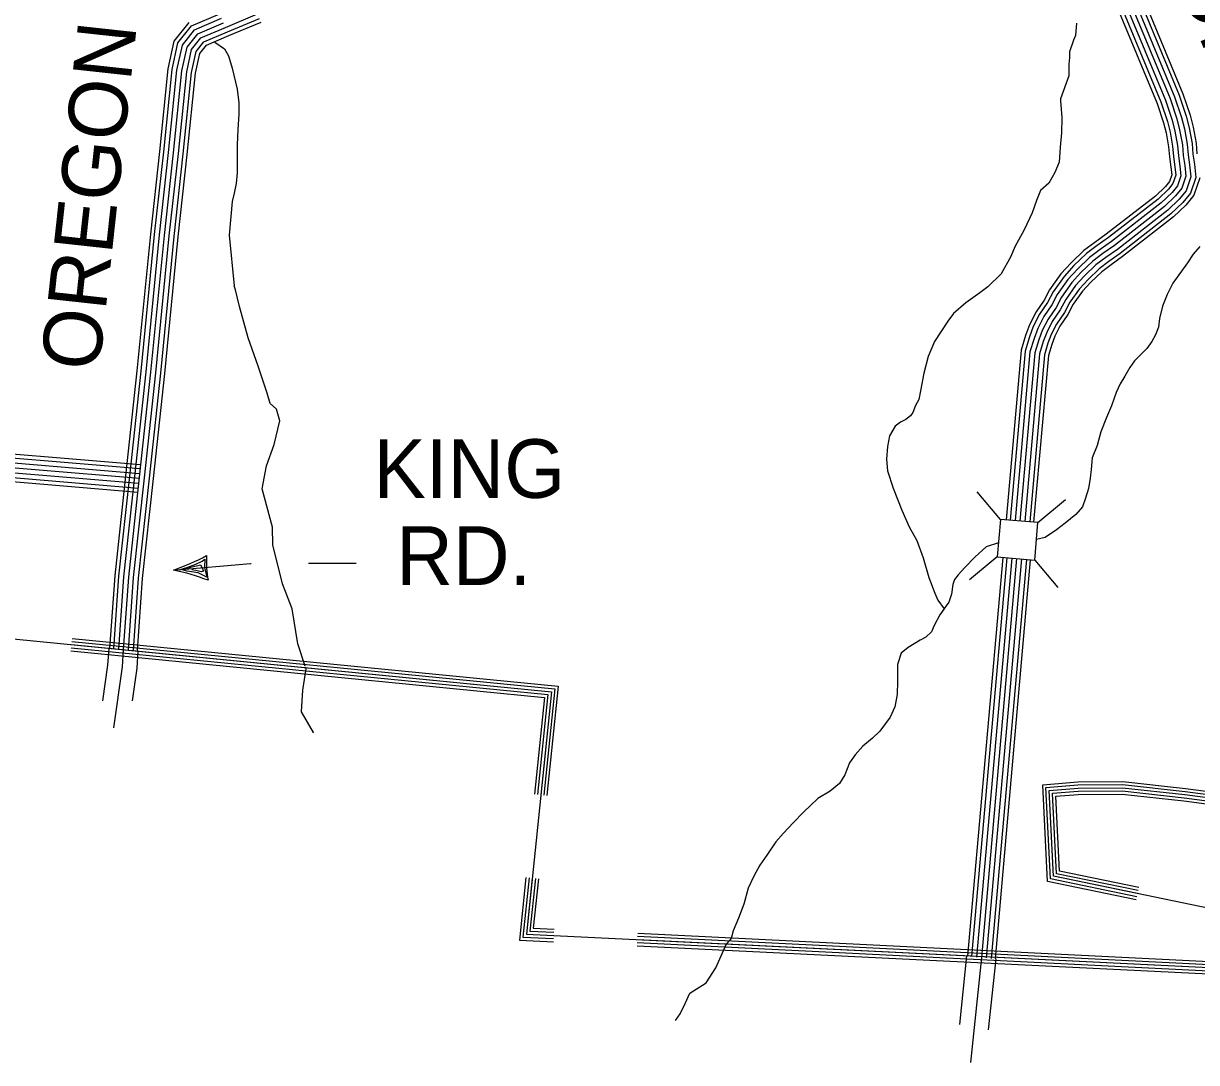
# Model space of a CAD drawing. Extents: x 1788175 to 1969470, y 584502 to 738744.
# Drawn here: x 1910133 to 1917533, y 590608 to 597166 of the extents above; entities that cross this region are included whole.
import ezdxf

# ---------------------------------------------------------------- set-up
doc = ezdxf.new("R2010")
doc.units = 0
for name, color, linetype in [('DESIGN - ROW - Right-of-Way and Easement Labels', 7, 'Continuous'), ('DESIGN - TRANSPORTATION - Text', 7, 'Continuous'), ('SURVEY - CONTOURS - Index with Text', 7, 'Continuous'), ('SURVEY - DRAINAGE - Natural Features', 7, 'Continuous'), ('SURVEY - DRAINAGE - Storm Sewer', 7, 'Continuous'), ('SURVEY - TRANSPORTATION - Roads', 7, 'Continuous')]:
    doc.layers.add(name, color=color, linetype=linetype)

msp = doc.modelspace()

# ---------------------------------------------------------------- linework, layer by layer
at = {"layer": 'DESIGN - ROW - Right-of-Way and Easement Labels'}
for p, q in [((1911219.5, 593753.5), (1911259.6, 593773)), ((1911259.6, 593773), (1911276.9, 593784.6)), ((1911276.9, 593784.6), (1911275.9, 593732.5)), ((1911114.5, 593718.5), (1911170.7, 593734.6)), ((1911127, 593720.3), (1911249.5, 593749)), ((1911165.9, 593708.9), (1911127, 593720.3)), ((1911235.5, 593698.3), (1911165.9, 593708.9)), ((1911170.7, 593734.6), (1911219.5, 593753.5)), ((1911220.8, 593713.3), (1911196.1, 593718.1)), ((1911253.1, 593705.7), (1911220.8, 593713.3)), ((1911289.2, 593670.8), (1911235.5, 593698.3)), ((1911249.5, 593749), (1911258.8, 593734.8)), ((1911267.8, 593708.7), (1911253.1, 593705.7)), ((1911258.8, 593734.8), (1911267.8, 593708.7)), ((1911275.9, 593732.5), (1911289.2, 593670.8))]:
    msp.add_line(p, q, dxfattribs=at)
for points in [[(1911079.3, 593716.5), (1911565.4, 593758.4), (1911569, 593758.4)], [(1911930.3, 593759.2), (1912232.3, 593759.7)]]:
    msp.add_lwpolyline(points, dxfattribs=at)
for centre, radius, start, end in [((1910567.2, 595181.8), 1552.3, 289.26311, 297.69089), ((1911818.9, 593761.4), 532.3, 175.04634, 191.90473), ((1910795.7, 592359.4), 1386.4, 68.75481, 78.19334)]:
    msp.add_arc(centre, radius, start, end, dxfattribs=at)
at = {"layer": 'DESIGN - TRANSPORTATION - Text'}
for points in [[(1916774.7, 597168.7), (1916768.6, 597089.9), (1916756.5, 597059.6), (1916732.2, 596986.9), (1916732.2, 596950.5), (1916726.2, 596908.1), (1916726.2, 596835.3), (1916675, 596690)], [(1911340.6, 597047.5), (1911401.2, 597005.1), (1911425.5, 596962.6), (1911449.7, 596883.8), (1911480, 596750.5), (1911492.2, 596665.6), (1911492.2, 596592.9), (1911486.1, 596495.9), (1911480, 596398.9), (1911480, 596308), (1911480, 596223.1), (1911474, 596156.5), (1911461.8, 596095.9), (1911449.7, 596041.3), (1911431.5, 595829.1), (1911462.5, 595509.8)], [(1916675, 596690), (1916674.8, 596677.6), (1916683.5, 596571.6), (1916680.2, 596475.5), (1916672.8, 596385.4), (1916665.5, 596291.3), (1916638, 596225), (1916600.5, 596158.7), (1916548.8, 596112.3), (1916523.3, 596048.1), (1916495.9, 595969.8), (1916444.6, 595863.4), (1916387.4, 595756.9), (1916361.9, 595694.7), (1916300.7, 595586.2), (1916215.3, 595503.5), (1916165.6, 595465.1), (1916078.2, 595402.4), (1916000.7, 595335.8), (1915963, 595287.5), (1915880, 595158.8), (1915840.7, 595064.5), (1915811.5, 594958.2), (1915792.2, 594848), (1915780.6, 594791.9), (1915760.9, 594755.7), (1915743.2, 594711.5), (1915729.4, 594689.4), (1915699.6, 594667.2), (1915665.7, 594648.9), (1915631.9, 594624.7), (1915596.4, 594564.4)], [(1917553.5, 595757.9), (1917511.1, 595709.4), (1917474.7, 595654.9), (1917383.8, 595527.6), (1917347.5, 595454.9), (1917317.1, 595382.1), (1917299, 595303.3), (1917292.9, 595248.8), (1917274.7, 595200.3), (1917250.5, 595157.9), (1917220.2, 595115.4), (1917183.8, 595079.1), (1917141.4, 595036.6), (1917111.1, 594994.2), (1917080.8, 594939.7), (1917050.4, 594891.2), (1917026.2, 594836.6), (1916995.9, 594751.8), (1916965.6, 594679), (1916929.2, 594588.1), (1916905, 594503.2), (1916874.7, 594424.4), (1916868.6, 594351.7), (1916862.5, 594297.1), (1916850.4, 594230.5), (1916832.2, 594169.9), (1916814.1, 594115.3), (1916771.6, 594066.8), (1916704.9, 594012.3), (1916650.4, 593969.8), (1916577.7, 593921.3), (1916523.2, 593909.2)], [(1911910, 593110.2), (1911862.8, 593251.1), (1911828.7, 593471.7), (1911767.5, 593628.8), (1911705.8, 593875.9), (1911703.7, 593987.9), (1911638, 594229.1), (1911666.5, 594374.7), (1911714.7, 594507.9), (1911749.3, 594657.3), (1911728.6, 594731.7), (1911689.3, 594768.3), (1911670.4, 594832.7), (1911613.4, 595003.7), (1911550.6, 595182.8), (1911496, 595379.8), (1911469.9, 595484.2), (1911462.5, 595509.8)], [(1915596.4, 594564.4), (1915582.8, 594496.2), (1915577.4, 594416.1), (1915583.9, 594342.1), (1915618.6, 594232.3), (1915673.5, 594094.6), (1915720.2, 593988.8), (1915768.8, 593903.1), (1915807.5, 593793.3), (1915844.3, 593669.4), (1915881, 593569.6), (1915901.3, 593525.7), (1915941.1, 593472.4)], [(1916282.9, 593888.2), (1916206.7, 593862.2), (1916133.2, 593797.6), (1916071.7, 593733.1), (1916028.1, 593686.8), (1916006.3, 593656.6), (1915996.5, 593624.5), (1915986.9, 593564.4), (1915969.3, 593514.2), (1915953.5, 593490.1), (1915913.9, 593433.8), (1915878.4, 593367.5), (1915860.7, 593327.3), (1915825, 593293), (1915789.1, 593274.7), (1915713.5, 593228.2), (1915669.8, 593191.8), (1915646.3, 593119.6), (1915647, 593015.5), (1915643.6, 592931.5), (1915630.2, 592853.3), (1915600.7, 592787), (1915535.3, 592700.5), (1915489.7, 592656.1), (1915428.1, 592605.7), (1915378.5, 592551.3), (1915342.9, 592499), (1915313.4, 592424.7), (1915279.8, 592368.4), (1915222.2, 592322), (1915144.6, 592275.4), (1915053.3, 592188.7), (1914987.8, 592120.2), (1914928.3, 592055.7), (1914878.7, 592001.3), (1914821.4, 591916.9), (1914777.8, 591854.5), (1914740.3, 591784.2), (1914704.9, 591707.9), (1914677.6, 591607.6), (1914644.3, 591519.3), (1914608.8, 591439), (1914597.2, 591390.9), (1914568.2, 591357.5)], [(1911963.7, 592690.3), (1911963, 592691.2), (1911887.4, 592822.6), (1911895.7, 592958.5), (1911916, 593092.1), (1911912.4, 593102.9)], [(1914245.2, 590873.4), (1914276.5, 590915.4), (1914307.6, 590980.9), (1914336.7, 591046.4), (1914439.7, 591110.6), (1914501.3, 591205.6), (1914568.3, 591357.5)]]:
    msp.add_lwpolyline(points, dxfattribs=at)
at = {"layer": 'SURVEY - CONTOURS - Index with Text'}
for points in [[(1917023.7, 597680.7), (1917423.7, 596713.9), (1917468.2, 596581.2), (1917486.7, 596506.8), (1917504.8, 596407.8), (1917510.4, 596340.7), (1917519.8, 596277.4), (1917528.9, 596194.2), (1917494.2, 596095.1), (1917446.7, 596035.9), (1917371, 595963.5), (1917052, 595715.1), (1916979, 595663.3), (1916918.4, 595618.4), (1916848.2, 595551.1), (1916793.8, 595491.9), (1916733.8, 595407.1), (1916699.6, 595341.7), (1916649.3, 595268.4), (1916616.2, 595203.4), (1916595.7, 595148.7), (1916573.5, 595075), (1916480.4, 594020.4)], [(1917046.9, 597689.3), (1917446.9, 596722.6), (1917491.9, 596588.1), (1917510.9, 596512), (1917529.4, 596411), (1917535, 596343.5)], [(1916883.1, 597628.9), (1917283.4, 596661.5), (1917324.3, 596539.3), (1917340.3, 596475.2), (1917356.2, 596388), (1917361.6, 596323.5), (1917371.3, 596258.2), (1917376.4, 596211.6), (1917361.4, 596168.8), (1917336.1, 596137.3), (1917273, 596076.9), (1916962.6, 595835.3), (1916891.1, 595784.5), (1916821.7, 595733.1), (1916741.2, 595655.9), (1916677.1, 595586.2), (1916605.8, 595485.3), (1916571.1, 595419.1), (1916520.3, 595345), (1916478.9, 595263.8), (1916453.8, 595196.6), (1916425.7, 595103.4), (1916331.3, 594033.3)], [(1916907.2, 597637.8), (1917307.5, 596670.5), (1917349, 596546.5), (1917365.4, 596480.6), (1917381.8, 596391.4), (1917387.2, 596326.4), (1917396.8, 596261.5), (1917402.6, 596208.6), (1917384.2, 596156.2), (1917355.1, 596119.9), (1917289.9, 596057.4), (1916977.9, 595814.6), (1916906.2, 595763.7), (1916838.3, 595713.4), (1916759.5, 595637.9), (1916697.1, 595570), (1916627.8, 595471.9), (1916593.2, 595405.8), (1916542.4, 595331.9), (1916502.5, 595253.4), (1916478.1, 595188.4), (1916451.1, 595098.5), (1916356.9, 594031.1)], [(1916936.3, 597648.6), (1917336.6, 596681.3), (1917378.8, 596555.2), (1917395.7, 596487.2), (1917412.5, 596395.5), (1917418, 596330), (1917427.5, 596265.5), (1917434.2, 596205), (1917411.7, 596140.9), (1917378, 596098.9), (1917310.2, 596034), (1916996.4, 595789.8), (1916924.4, 595738.6), (1916858.3, 595689.7), (1916781.7, 595616.2), (1916721.3, 595550.5), (1916654.3, 595455.7), (1916619.8, 595389.8), (1916569.1, 595316), (1916530.9, 595240.9), (1916507.5, 595178.5), (1916481.7, 595092.7), (1916387.8, 594028.4)], [(1916965.4, 597659.3), (1917365.6, 596692.2), (1917408.6, 596563.9), (1917426, 596493.7), (1917443.3, 596399.6), (1917448.8, 596333.5), (1917458.3, 596269.5), (1917465.8, 596201.4), (1917439.2, 596125.6), (1917400.9, 596077.9), (1917330.5, 596010.5), (1917014.9, 595764.9), (1916942.6, 595713.5), (1916878.3, 595665.9), (1916803.9, 595594.5), (1916745.4, 595531), (1916680.8, 595439.5), (1916646.4, 595373.7), (1916595.8, 595300.1), (1916559.3, 595228.4), (1916536.9, 595168.6), (1916512.3, 595086.8), (1916418.7, 594025.7)], [(1916965.4, 597659.3), (1917365.6, 596692.2), (1917408.6, 596563.9), (1917426, 596493.7), (1917443.3, 596399.6), (1917448.8, 596333.5), (1917458.3, 596269.5), (1917465.8, 596201.4), (1917439.2, 596125.6), (1917400.9, 596077.9), (1917330.5, 596010.5), (1917014.9, 595764.9), (1916942.6, 595713.5), (1916878.3, 595665.9), (1916803.9, 595594.5), (1916745.4, 595531), (1916680.8, 595439.5), (1916646.4, 595373.7), (1916595.8, 595300.1), (1916559.3, 595228.4), (1916536.9, 595168.6), (1916512.3, 595086.8), (1916418.7, 594025.8)], [(1916994.6, 597670), (1917394.7, 596703), (1917438.4, 596572.5), (1917456.4, 596500.3), (1917474.1, 596403.7), (1917479.6, 596337.1), (1917489, 596273.4), (1917497.4, 596197.8), (1917466.7, 596110.4), (1917423.8, 596056.9), (1917350.8, 595987), (1917033.5, 595740), (1916960.8, 595688.4), (1916898.4, 595642.2), (1916826, 595572.8), (1916769.6, 595511.5), (1916707.3, 595423.3), (1916673, 595357.7), (1916622.6, 595284.3), (1916587.8, 595215.9), (1916566.3, 595158.7), (1916542.9, 595080.9), (1916449.5, 594023.1)], [(1917554.1, 596191.3), (1917516.1, 596082.9), (1917465, 596019.2), (1917387.2, 595944.8), (1917066.7, 595695.3), (1916993.5, 595643.2), (1916934.3, 595599.5), (1916865.9, 595533.8), (1916813.1, 595476.4), (1916755, 595394.1), (1916720.8, 595328.9), (1916670.6, 595255.7), (1916638.8, 595193.4), (1916619.1, 595140.8), (1916597.9, 595070.3), (1916505.1, 594018.2)], [(1916310.4, 593796.7), (1916088.2, 591279.1)], [(1916336, 593794.5), (1916113.8, 591276.8)], [(1916366.9, 593791.8), (1916144.7, 591274.1)], [(1916397.8, 593789.1), (1916175.6, 591271.3)], [(1916397.8, 593789.1), (1916175.6, 591271.3)], [(1916428.7, 593786.4), (1916206.4, 591268.6)], [(1916459.5, 593783.7), (1916237.3, 591265.9)], [(1916484.2, 593781.6), (1916261.9, 591263.7)], [(1916081.8, 591281.1), (1916036.8, 590848.9)], [(1916175.6, 591271.3), (1916106.5, 590608.4)], [(1916265.8, 591262), (1916219.2, 590814.8)]]:
    msp.add_lwpolyline(points, dxfattribs=at)
at = {"layer": 'SURVEY - DRAINAGE - Natural Features'}
for points in [[(1904347.7, 595602.7), (1904281, 594977.3), (1906378.7, 594721.1), (1906255.9, 593286), (1908539.6, 593050.3), (1908592.4, 593427.9), (1913463.4, 592948.3), (1913305.9, 591419.5), (1918040.9, 591186.9), (1918081.1, 591484.6), (1916631, 591783.8), (1916603.1, 592326.1), (1916785.1, 592340.6), (1917064.8, 592342.5), (1917458, 592299.4), (1917747.4, 592261.2), (1918183.8, 592111.8), (1918693.4, 591869.9), (1918852, 591718.7), (1918848.4, 592292.7), (1919648.1, 592268.6)], [(1910435.8, 593246.4), (1913463.4, 592948.3), (1913396.4, 592298)], [(1910437.7, 593266.3), (1913485.3, 592966.2), (1913416.3, 592296)], [(1910439.6, 593285.2), (1913506.2, 592983.3), (1913435.2, 592294)], [(1910431.9, 593206.6), (1913419.5, 592912.4), (1913356.6, 592302.1)], [(1910433.8, 593226.5), (1913441.4, 592930.4), (1913376.5, 592300.1)], [(1917152.8, 591636.3), (1916593.6, 591751.7), (1916562.3, 592361.9), (1916783.4, 592379.6), (1917066.8, 592381.5), (1917462.7, 592338.2), (1917756.3, 592299.4), (1918120.9, 592174.6)], [(1917156.7, 591654.9), (1916611.8, 591767.4), (1916582.2, 592344.4), (1916784.2, 592360.6), (1917065.8, 592362.5), (1917460.4, 592319.3), (1917752, 592280.8), (1918114.5, 592156.7)], [(1917160.7, 591674.5), (1916631, 591783.8), (1916603.1, 592326.1), (1916785.1, 592340.6), (1917064.8, 592342.5), (1917458, 592299.4), (1917747.4, 592261.2), (1918105.9, 592138.5)], [(1917164.8, 591694.1), (1916650.2, 591800.3), (1916624.1, 592307.7), (1916785.9, 592320.7), (1917063.7, 592322.5), (1917455.6, 592279.6), (1917742.8, 592241.6), (1918103.6, 592118.1)], [(1917168.8, 591713.7), (1916669.3, 591816.8), (1916645.1, 592289.3), (1916786.8, 592300.7), (1917062.7, 592302.5), (1917453.2, 592259.7), (1917738.2, 592222.1), (1918096, 592099.6)], [(1913302.5, 591776.9), (1913261.8, 591381.6), (1913476.6, 591371.1)], [(1913322.4, 591774.8), (1913283.8, 591400.6), (1913477.5, 591391.1)], [(1913342.3, 591772.8), (1913305.9, 591419.5), (1913478.5, 591411)], [(1913362.2, 591770.7), (1913327.9, 591438.5), (1913479.5, 591431)], [(1913381.1, 591768.8), (1913348.9, 591456.5), (1913480.4, 591450)], [(1914006.9, 591405.1), (1917698.4, 591223.8)], [(1914007.8, 591424.1), (1917699.4, 591242.8)], [(1914003.9, 591345.2), (1917695.5, 591163.9)], [(1914004.9, 591365.2), (1917696.5, 591183.8)], [(1914005.9, 591385.1), (1917697.4, 591203.8)]]:
    msp.add_lwpolyline(points, dxfattribs=at)
at = {"layer": 'SURVEY - DRAINAGE - Storm Sewer'}
for p, q in [((1916295.8, 594036.4), (1916149.7, 594210.4)), ((1916532.5, 594015.9), (1916706.4, 594162)), ((1916275.2, 593799.8), (1916101.3, 593653.7)), ((1916511.9, 593779.2), (1916658, 593605.3))]:
    msp.add_line(p, q, dxfattribs=at)
msp.add_lwpolyline([(1916295.8, 594036.4), (1916275.2, 593799.7), (1916511.9, 593779.2), (1916532.5, 594015.9)], close=True, dxfattribs=at)
at = {"layer": 'SURVEY - TRANSPORTATION - Roads'}
for points in [[(1910779.2, 594312.1), (1910851, 594974.2), (1910935.9, 595836.9), (1910992.9, 596358.2), (1911046.3, 596880), (1911084.2, 597053.9), (1911177.9, 597171.8)], [(1910803.8, 594309.4), (1910875.6, 594971.6), (1910960.5, 595834.4), (1911017.5, 596355.6), (1911070.8, 596876.1), (1911107.2, 597043), (1911193.4, 597151.5), (1911371, 597227)], [(1910834.6, 594306.1), (1910906.4, 594968.4), (1910991.3, 595831.2), (1911048.4, 596352.4), (1911101.5, 596871.2), (1911135.9, 597029.4), (1911212.7, 597126.1), (1911383.1, 597198.4)], [(1910865.4, 594302.8), (1910937.3, 594965.2), (1911022.2, 595828), (1911079.2, 596349.1), (1911132.1, 596866.3), (1911164.7, 597015.8), (1911232.1, 597100.6), (1911395.2, 597169.8)], [(1910865.4, 594302.8), (1910937.3, 594965.2), (1911022.2, 595828), (1911079.2, 596349.1), (1911132.1, 596866.3), (1911164.7, 597015.8), (1911232.1, 597100.6), (1911395.2, 597169.8)], [(1910865.4, 594302.8), (1910937.3, 594965.2), (1911022.2, 595828), (1911079.2, 596349.1), (1911132.1, 596866.3), (1911164.7, 597015.8), (1911232.1, 597100.6), (1911395.2, 597169.8)], [(1910896.2, 594299.4), (1910968.1, 594962), (1911053, 595824.8), (1911110, 596345.8), (1911162.8, 596861.4), (1911193.4, 597002.1), (1911251.5, 597075.2), (1911407.2, 597141.3), (1911609.5, 597226.3)], [(1910927.1, 594296.1), (1910999, 594958.9), (1911083.8, 595821.5), (1911140.8, 596342.6), (1911193.4, 596856.5), (1911222.2, 596988.5), (1911270.8, 597049.7), (1911419.3, 597112.7), (1911622.5, 597198.1)], [(1910952.6, 594293.3), (1911024.5, 594956.2), (1911109.4, 595818.9), (1911166.4, 596339.9), (1911218.9, 596852.4), (1911246, 596977.2), (1911286.9, 597028.6), (1911429.3, 597089), (1911633.3, 597174.7)], [(1910869.6, 594355), (1909551.9, 594465.2), (1908795.5, 594529.7), (1908431.1, 594576.4)], [(1910871.7, 594380.7), (1909554.1, 594490.8), (1908798.2, 594555.3), (1908434.3, 594601.9)], [(1910864.4, 594293.3), (1909546.7, 594403.4), (1908788.9, 594468.1), (1908423.2, 594514.9)], [(1910864.4, 594293.3), (1909546.7, 594403.4), (1908788.9, 594468.1), (1908423.2, 594514.9)], [(1910867, 594324.1), (1909549.3, 594434.3), (1908792.2, 594498.9), (1908427.1, 594545.6)], [(1910857.2, 594206.8), (1909539.4, 594317), (1908779.7, 594381.8), (1908412.2, 594428.9)], [(1910859.2, 594231.5), (1909541.5, 594341.6), (1908782.3, 594406.4), (1908415.3, 594453.4)], [(1910861.8, 594262.4), (1909544.1, 594372.5), (1908785.6, 594437.2), (1908419.3, 594484.1)], [(1910678.3, 593220.4), (1910710.6, 593679.1), (1910779.2, 594312.1)], [(1910702.9, 593218.7), (1910735.2, 593676.9), (1910803.8, 594309.4)], [(1910733.9, 593216.5), (1910766.1, 593674.1), (1910834.6, 594306.1)], [(1910764.8, 593214.3), (1910796.9, 593671.4), (1910865.4, 594302.8)], [(1910764.8, 593214.3), (1910796.9, 593671.4), (1910865.4, 594302.8)], [(1910795.7, 593212.1), (1910827.8, 593668.6), (1910896.2, 594299.4)], [(1910826.6, 593210), (1910858.7, 593665.8), (1910927.1, 594296.1)], [(1910852.3, 593208.2), (1910884.3, 593663.6), (1910952.6, 594293.3)], [(1910670.7, 593220.7), (1910663.3, 593115.8), (1910632, 592891.1)], [(1910703.4, 592720.8), (1910757.2, 593105.9), (1910764.8, 593214.1)], [(1910855.3, 593207.7), (1910847.4, 593096.5), (1910818.7, 592890.4)]]:
    msp.add_lwpolyline(points, dxfattribs=at)

# ---------------------------------------------------------------- texts
at = {"layer": 'DESIGN - ROW - Right-of-Way and Easement Labels'}
for s, rotation, p in [('RD.', 292.47922, (1917268.4, 597756.3)), ('OREGON', 83.75797, (1910608.9, 594964.8))]:
    msp.add_text(s, height=370, rotation=rotation, dxfattribs=at).set_placement(p)
for s, p in [('KING', (1912340.7, 594171.8)), ('RD.', (1912484.4, 593622.6))]:
    msp.add_text(s, height=370, dxfattribs=at).set_placement(p)

doc.saveas('drawing.dxf')
